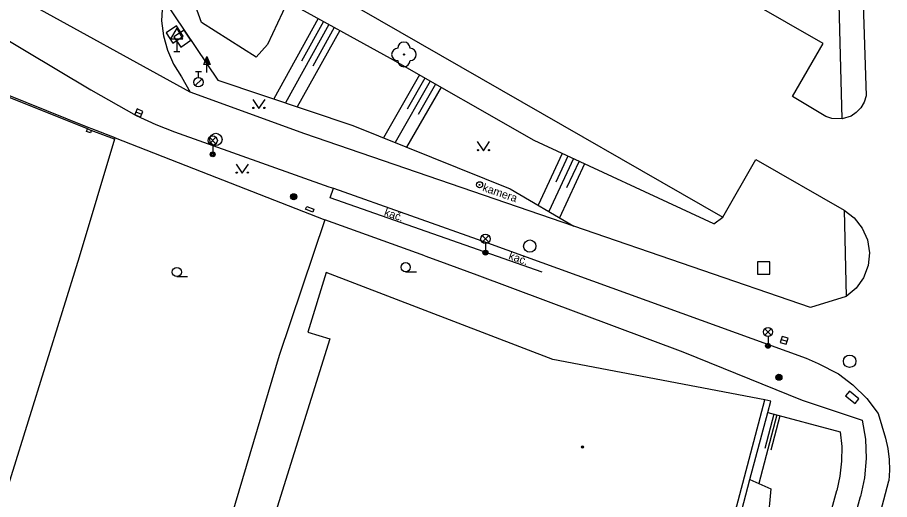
# Model space of a CAD drawing. Extents: x -600309 to -598967, y -1161267 to -1160292.
# Drawn here: x -600104.8 to -600033.9, y -1160997.8 to -1160958.5 of the extents above; entities that cross this region are included whole.
import ezdxf

# ---------------------------------------------------------------- set-up
doc = ezdxf.new("R2010")
doc.units = 0
for name, color, linetype in [('Level 10', 7, 'Continuous'), ('Level 11', 7, 'Continuous'), ('Level 14', 7, 'Continuous'), ('Level 15', 7, 'Continuous'), ('Level 21', 7, 'Continuous'), ('Level 22', 7, 'Continuous'), ('Level 24', 7, 'Continuous'), ('Level 25', 7, 'Continuous'), ('Level 26', 7, 'Continuous'), ('Level 27', 7, 'Continuous'), ('Level 28', 7, 'Continuous'), ('Level 33', 7, 'Continuous'), ('Level 34', 7, 'Continuous'), ('Level 36', 7, 'Continuous'), ('Level 39', 7, 'Continuous'), ('Level 40', 7, 'Continuous'), ('Level 42', 7, 'Continuous'), ('Level 5', 7, 'Continuous'), ('Level 7', 7, 'Continuous'), ('Level 8', 7, 'Continuous')]:
    doc.layers.add(name, color=color, linetype=linetype)

msp = doc.modelspace()

# ---------------------------------------------------------------- linework, layer by layer
at = {"layer": 'Level 10'}
for points in [[(-600151.56, -1160932.74), (-600146.96, -1160935.5), (-600142.13, -1160938.39), (-600140.16, -1160939.56), (-600127.14, -1160947.35), (-600120.51, -1160951.44), (-600098.79, -1160964.45), (-600095.13, -1160966.52), (-600093.51, -1160967.26), (-600092, -1160967.86), (-600079.47, -1160972.31), (-600079.1, -1160972.44), (-600066.59, -1160976.88), (-600040.71, -1160986.25)], [(-600039.11, -1160966.61), (-600041.8, -1160964.98), (-600039.33, -1160960.68), (-600057.57, -1160950.19), (-600074.67, -1160940.66)], [(-600086.72, -1160952.22), (-600047.48, -1160974.8), (-600044.78, -1160970.11), (-600037.63, -1160974.21)], [(-600036.14, -1160955.77), (-600035.84, -1160964.93)], [(-600090.73, -1160964.63), (-600104.5, -1160957.02)], [(-600081.43, -1160968.02), (-600090.73, -1160964.63)], [(-600035.84, -1160964.93), (-600036, -1160965.44), (-600036.26, -1160965.89), (-600036.63, -1160966.28), (-600037.06, -1160966.57), (-600037.77, -1160966.8)], [(-600037.77, -1160966.8), (-600038.61, -1160966.78), (-600039.11, -1160966.61)], [(-600040.35, -1160982.14), (-600059.56, -1160975.53), (-600081.43, -1160968.02)], [(-600037.63, -1160974.21), (-600036.8, -1160974.85), (-600036.15, -1160975.68), (-600035.73, -1160976.64), (-600035.57, -1160977.68), (-600035.68, -1160978.73), (-600036.05, -1160979.71), (-600036.65, -1160980.57), (-600037.45, -1160981.25)], [(-600037.45, -1160981.25), (-600040.35, -1160982.14)], [(-600040.7139, -1160986.251), (-600039.731, -1160986.692), (-600038.082, -1160987.533), (-600036.914, -1160988.409), (-600035.781, -1160989.525), (-600034.867, -1160990.739)], [(-600034.867, -1160990.739), (-600034.552, -1160991.7656), (-600034.25, -1160992.75)], [(-600034.25, -1160992.75), (-600034.07, -1160993.61)], [(-600034.07, -1160993.61), (-600033.96, -1160994.48), (-600033.93, -1160995.35)], [(-600033.93, -1160995.35), (-600033.98, -1160996.23)], [(-600038.74, -1161014.42), (-600038.68, -1161014.14), (-600038.47, -1161013.45), (-600037.74, -1161010.64), (-600037.27, -1161008.68), (-600037.01, -1161007.74), (-600033.98, -1160996.23)]]:
    msp.add_lwpolyline(points, dxfattribs=at)
at = {"layer": 'Level 11'}
for points in [[(-600037.77, -1160966.8), (-600038.17, -1160952.3)], [(-600092.95, -1160956.99), (-600093.06, -1160958.82), (-600092.9099, -1160960.04), (-600092.58, -1160961.2199), (-600092.09, -1160962.34), (-600091.43, -1160963.37), (-600090.73, -1160964.63)], [(-600096.83, -1160968.34), (-600098.71, -1160967.62), (-600099.01, -1160967.5), (-600108.97, -1160963.5)], [(-600037.63, -1160974.21), (-600037.45, -1160981.25)], [(-600048.19, -1160975.33), (-600047.48, -1160974.8)], [(-600050.71, -1160985.74), (-600041.04, -1160989.66)], [(-600083.5, -1160986.04), (-600092.07, -1161014.85), (-600093.92, -1161021.06)], [(-600045.27, -1160996.11), (-600043.81, -1160990.68), (-600043.56, -1160989.76)], [(-600043.56, -1160989.76), (-600044.05, -1160989.63)], [(-600041.04, -1160989.66), (-600036.16, -1160991.29)], [(-600043.81, -1160990.68), (-600037.93, -1160992.23)], [(-600036.16, -1160991.29), (-600035.89, -1160992.84), (-600035.82, -1160994.41), (-600035.96, -1160995.98), (-600036.3, -1160997.51)], [(-600037.93, -1160992.23), (-600037.81, -1160993.43), (-600037.82, -1160994.64), (-600037.96, -1160995.84), (-600038.22, -1160997.02)], [(-600048, -1161006.6), (-600045.27, -1160996.11)], [(-600039.18, -1161009.74), (-600041.32, -1161008.41), (-600038.22, -1160997.02)], [(-600037.27, -1161008.68), (-600039, -1161007.51), (-600036.3, -1160997.51)]]:
    msp.add_lwpolyline(points, dxfattribs=at)
at = {"layer": 'Level 14'}
for points in [[(-600092.95, -1160956.99), (-600088.48, -1160963.6599)], [(-600074.47, -1160961.88), (-600082.82, -1160957.27)], [(-600048.19, -1160975.33), (-600062.8, -1160968.55), (-600074.47, -1160961.88)], [(-600088.48, -1160963.66), (-600077.51, -1160967.34)], [(-600077.51, -1160967.34), (-600064.74, -1160972.48), (-600059.56, -1160975.53)], [(-600045.27, -1160996.11), (-600043.57, -1160996.88), (-600044.55, -1161007.5)]]:
    msp.add_lwpolyline(points, dxfattribs=at)
at = {"layer": 'Level 15'}
for points in [[(-600080.34, -1160958.64), (-600083.95, -1160965.18)], [(-600079.47, -1160959.12), (-600082.99, -1160965.5)], [(-600079.91, -1160958.88), (-600081.69, -1160962.11)], [(-600079.03, -1160959.36), (-600080.77, -1160962.51)], [(-600078.59, -1160959.6), (-600082.03, -1160965.82)], [(-600072.1, -1160963.23), (-600075.02, -1160968.34)], [(-600071.23, -1160963.73), (-600074.08, -1160968.72)], [(-600071.67, -1160963.48), (-600073.11, -1160966.01)], [(-600070.36, -1160964.23), (-600073.15, -1160969.1)], [(-600070.8, -1160963.98), (-600072.21, -1160966.44)], [(-600060.51, -1160969.61), (-600062.46, -1160973.82)], [(-600059.6, -1160970.03), (-600061.6, -1160974.33)], [(-600060.06, -1160969.82), (-600061.04, -1160971.95)], [(-600058.7, -1160970.45), (-600060.73, -1160974.84)], [(-600059.15, -1160970.24), (-600060.16, -1160972.41)], [(-600043.08, -1160990.87), (-600044.55, -1160996.44)], [(-600043.32, -1160990.81), (-600044.06, -1160993.59)], [(-600042.84, -1160990.94), (-600043.57, -1160993.72)]]:
    msp.add_lwpolyline(points, dxfattribs=at)
at = {"layer": 'Level 21'}
msp.add_lwpolyline([(-600082.82, -1160957.27), (-600084.46, -1160960.75), (-600085.38, -1160961.78), (-600089.8, -1160958.96), (-600091.6, -1160953.98)], dxfattribs=at)
at = {"layer": 'Level 22'}
msp.add_circle((-600073.37, -1160961.56), 0.05, dxfattribs=at)
for centre, start, end in [((-600073.37, -1160961.06), 0, 180), ((-600073.87, -1160961.56), 90, 270), ((-600072.87, -1160961.56), 270, 90), ((-600073.37, -1160962.06), 180, 0)]:
    msp.add_arc(centre, 0.5, start, end, dxfattribs=at)
at = {"layer": 'Level 24'}
for points in [[(-600098.76, -1160967.74), (-600098.84, -1160967.94), (-600099.14, -1160967.82), (-600099.06, -1160967.62)], [(-600081.36, -1160974.15), (-600081.27, -1160973.92), (-600080.69, -1160974.14), (-600080.78, -1160974.38)], [(-600080.78, -1160974.38), (-600081.36, -1160974.15)]]:
    msp.add_lwpolyline(points, dxfattribs=at)
msp.add_lwpolyline([(-600037.5063, -1160989.3214), (-600036.7271, -1160989.9482), (-600036.4137, -1160989.5586), (-600037.1929, -1160988.9318)], close=True, dxfattribs=at)
at = {"layer": 'Level 25'}
for p, q in [((-600089.622, -1160962.388), (-600089.37, -1160961.714)), ((-600089.37, -1160962.388), (-600089.622, -1160962.388)), ((-600089.37, -1160963.04), (-600089.37, -1160962.39))]:
    msp.add_line(p, q, dxfattribs=at)
for points in [[(-600089.12, -1160962.39), (-600089.37, -1160962.39), (-600089.37, -1160961.714), (-600089.37, -1160961.714)], [(-600089.177, -1160962.35), (-600089.33, -1160962.35), (-600089.33, -1160961.937)], [(-600089.235, -1160962.31), (-600089.29, -1160962.31), (-600089.29, -1160962.161)]]:
    msp.add_lwpolyline(points, close=True, dxfattribs=at)
for centre, radius in [((-600067.23, -1160972.16), 0.25), ((-600067.23, -1160972.16), 0.0303), ((-600082.32, -1160973.13), 0.25), ((-600082.32, -1160973.13), 0.2), ((-600082.32, -1160973.13), 0.15), ((-600082.32, -1160973.13), 0.1), ((-600082.32, -1160973.13), 0.05), ((-600042.92, -1160987.8), 0.25), ((-600042.92, -1160987.8), 0.2), ((-600042.92, -1160987.8), 0.15), ((-600042.92, -1160987.8), 0.1), ((-600042.92, -1160987.8), 0.05)]:
    msp.add_circle(centre, radius, dxfattribs=at)
at = {"layer": 'Level 26'}
for points in [[(-600092.6837, -1160959.803), (-600092.127, -1160960.6337), (-600091.2963, -1160960.077), (-600091.853, -1160959.2463)], [(-600092.0537, -1160960.133), (-600091.497, -1160960.9637), (-600090.6663, -1160960.407), (-600091.223, -1160959.5763)], [(-600044.66, -1160979.43), (-600043.66, -1160979.43), (-600043.66, -1160978.43), (-600044.66, -1160978.43)]]:
    msp.add_lwpolyline(points, close=True, dxfattribs=at)
at = {"layer": 'Level 27'}
for p, q in [((-600095.1399, -1160966.222), (-600094.6799, -1160966.418)), ((-600042.7291, -1160984.7269), (-600042.2509, -1160984.8731))]:
    msp.add_line(p, q, dxfattribs=at)
for points in [[(-600095.2379, -1160966.452), (-600094.7779, -1160966.648), (-600094.5819, -1160966.188), (-600095.0419, -1160965.992)], [(-600042.8022, -1160984.966), (-600042.324, -1160985.1122), (-600042.1778, -1160984.634), (-600042.656, -1160984.4878)]]:
    msp.add_lwpolyline(points, close=True, dxfattribs=at)
for centre in [(-600088.64, -1160968.4699), (-600063.15, -1160977.14), (-600037.17, -1160986.51)]:
    msp.add_circle(centre, 0.5, dxfattribs=at)
at = {"layer": 'Level 28'}
for p, q in [((-600090.31, -1160962.945), (-600089.81, -1160962.945)), ((-600090.06, -1160963.445), (-600090.06, -1160962.945)), ((-600090.318, -1160964.092), (-600089.788, -1160963.562))]:
    msp.add_line(p, q, dxfattribs=at)
msp.add_circle((-600090.06, -1160963.82), 0.375, dxfattribs=at)
at = {"layer": 'Level 33'}
for p, q in [((-600089.165, -1160968.82), (-600088.635, -1160968.29)), ((-600089.165, -1160968.29), (-600088.635, -1160968.82)), ((-600088.9, -1160968.93), (-600088.9, -1160969.68)), ((-600067.015, -1160976.82), (-600066.485, -1160976.29)), ((-600067.015, -1160976.29), (-600066.485, -1160976.82)), ((-600066.75, -1160976.93), (-600066.75, -1160977.68)), ((-600044.065, -1160984.39), (-600043.535, -1160983.86)), ((-600044.065, -1160983.86), (-600043.535, -1160984.39)), ((-600043.8, -1160984.5), (-600043.8, -1160985.25))]:
    msp.add_line(p, q, dxfattribs=at)
for centre, radius in [((-600088.9, -1160968.555), 0.375), ((-600088.9, -1160969.68), 0.2), ((-600088.9, -1160969.68), 0.1445), ((-600088.9, -1160969.68), 0.0876), ((-600066.75, -1160976.555), 0.375), ((-600066.75, -1160977.68), 0.2), ((-600066.75, -1160977.68), 0.1445), ((-600066.75, -1160977.68), 0.0876), ((-600043.8, -1160984.125), 0.375), ((-600043.8, -1160985.25), 0.2), ((-600043.8, -1160985.25), 0.1445), ((-600043.8, -1160985.25), 0.0876)]:
    msp.add_circle(centre, radius, dxfattribs=at)
at = {"layer": 'Level 34'}
for p, q in [((-600091.82, -1160960.302), (-600091.82, -1160961.32)), ((-600092.07, -1160961.32), (-600091.57, -1160961.32))]:
    msp.add_line(p, q, dxfattribs=at)
msp.add_lwpolyline([(-600092.32, -1160960.302), (-600091.32, -1160960.302), (-600091.82, -1160959.436)], close=True, dxfattribs=at)
at = {"layer": 'Level 36'}
for p, q in [((-600073.23, -1160979.235), (-600072.355, -1160979.235)), ((-600091.81, -1160979.625), (-600090.935, -1160979.625))]:
    msp.add_line(p, q, dxfattribs=at)
for points in [[(-600085.65, -1160965.21), (-600085.15, -1160965.96), (-600084.65, -1160965.21)], [(-600067.41, -1160968.64), (-600066.91, -1160969.39), (-600066.41, -1160968.64)], [(-600087, -1160970.4699), (-600086.5, -1160971.2199), (-600086, -1160970.4699)]]:
    msp.add_lwpolyline(points, dxfattribs=at)
for centre, radius in [((-600085.6002, -1160965.9098), 0.05), ((-600084.7008, -1160965.9098), 0.05), ((-600067.3602, -1160969.3398), 0.05), ((-600066.4608, -1160969.3398), 0.05), ((-600086.9502, -1160971.1697), 0.05), ((-600086.0508, -1160971.1697), 0.05), ((-600073.2301, -1160978.8599), 0.375), ((-600091.8101, -1160979.2499), 0.375)]:
    msp.add_circle(centre, radius, dxfattribs=at)
at = {"layer": 'Level 39'}
for radius in [0.09, 0.0398]:
    msp.add_circle((-600058.87, -1160993.48), radius, dxfattribs=at)
at = {"layer": 'Level 5'}
for points in [[(-600079.68, -1160979.3), (-600081.18, -1160984.13)], [(-600061.27, -1160986.37), (-600079.68, -1160979.3)], [(-600081.18, -1160984.13), (-600079.4, -1160984.68)], [(-600079.4, -1160984.68), (-600083.81, -1160998.8)], [(-600044.05, -1160989.63), (-600061.27, -1160986.37)], [(-600048.58, -1161006.81), (-600048.49, -1161006.47), (-600044.05, -1160989.63)]]:
    msp.add_lwpolyline(points, dxfattribs=at)
at = {"layer": 'Level 7'}
for points in [[(-600099.06, -1160967.62), (-600109.02, -1160963.62)], [(-600096.88, -1160968.46), (-600098.76, -1160967.74), (-600098.91, -1160967.68), (-600099.06, -1160967.62)], [(-600096.88, -1160968.46), (-600099.76, -1160978.05)], [(-600096.83, -1160968.34), (-600096.88, -1160968.46)], [(-600096.83, -1160968.34), (-600089.85, -1160971.09), (-600079.8, -1160975.01)], [(-600062.15, -1160979.25), (-600079.37, -1160973.22), (-600079.1, -1160972.44)], [(-600079.8, -1160975.01), (-600083.5, -1160986.04)], [(-600071.66, -1160977.92), (-600079.8, -1160975.01)], [(-600099.76, -1160978.05), (-600108.06, -1161004.72)], [(-600070.7, -1160978.29), (-600067.44, -1160979.49), (-600050.71, -1160985.74)]]:
    msp.add_lwpolyline(points, dxfattribs=at)
at = {"layer": 'Level 8'}
msp.add_lwpolyline([(-600071.66, -1160977.92), (-600070.7, -1160978.29)], dxfattribs=at)

# ---------------------------------------------------------------- texts
at = {"layer": 'Level 40'}
for p in [(-600075.03, -1160974.64), (-600064.92, -1160978.18)]:
    msp.add_text('kač.', height=0.65, rotation=340.701045, dxfattribs=at).set_placement(p)
at = {"layer": 'Level 42'}
msp.add_text('kamera', height=0.65, rotation=341.031126, dxfattribs=at).set_placement((-600067.04, -1160972.64))

doc.saveas('drawing.dxf')
